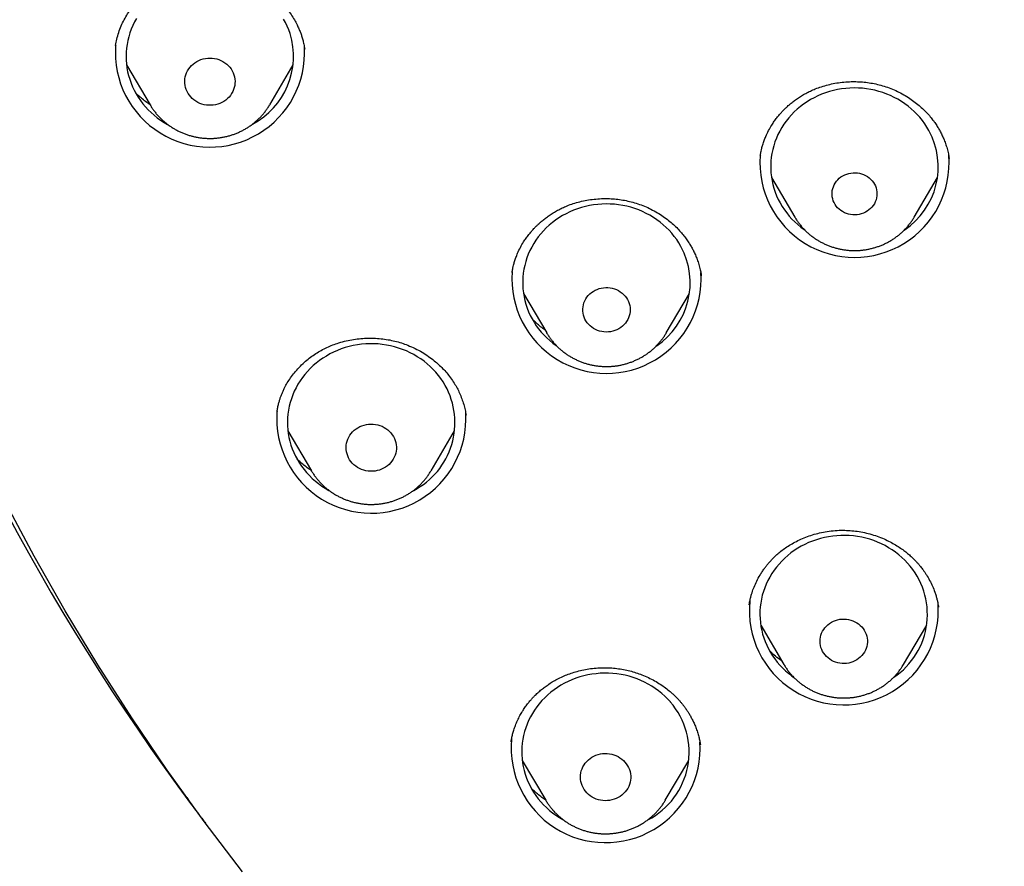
# Model space of a CAD drawing. Header units: millimetres. Extents: x 8 to 562, y 12 to 805.
# Tile 483 of 538: x 274 to 292, y 724 to 739. Entities that reach past the tile are written whole.
import ezdxf

# ---------------------------------------------------------------- set-up
doc = ezdxf.new("R2010")
doc.units = ezdxf.units.MM

msp = doc.modelspace()

# ---------------------------------------------------------------- linework, layer by layer
at = {"color": 7, "linetype": 'Continuous', "lineweight": 30}
for p, q in [((275.973, 738.988), (275.972, 738.98)), ((279.354, 738.919), (279.351, 738.934)), ((276.166, 738.638), (276.588, 737.922)), ((278.728, 737.922), (279.149, 738.638)), ((276.589, 737.921), (276.588, 737.922)), ((287.509, 737.014), (287.509, 737.019)), ((287.511, 737.019), (287.509, 737.007)), ((287.71, 736.621), (288.125, 735.915)), ((290.265, 735.915), (290.681, 736.621)), ((288.127, 735.913), (288.125, 735.915)), ((290.265, 735.915), (290.264, 735.913)), ((283.069, 734.929), (283.067, 734.916)), ((283.27, 734.544), (283.686, 733.839)), ((285.826, 733.839), (286.241, 734.544)), ((283.687, 733.837), (283.686, 733.839)), ((285.826, 733.839), (285.825, 733.837)), ((278.861, 732.432), (278.859, 732.425)), ((282.242, 732.368), (282.24, 732.379)), ((279.055, 732.085), (279.476, 731.37)), ((281.616, 731.37), (282.037, 732.085)), ((279.478, 731.367), (279.466, 731.387)), ((287.31, 728.978), (287.31, 728.973)), ((287.516, 728.61), (287.932, 727.905)), ((290.071, 727.905), (290.487, 728.61)), ((287.934, 727.902), (287.932, 727.905)), ((286.434, 726.474), (286.433, 726.48)), ((283.248, 726.188), (283.669, 725.473)), ((285.809, 725.473), (286.23, 726.188)), ((285.809, 725.473), (285.807, 725.47))]:
    msp.add_line(p, q, dxfattribs=at)
at = {"color": 7, "linetype": 'Continuous', "lineweight": 30, "flags": 128}
for points in [[(276.344, 739.469), (276.309, 739.407), (276.278, 739.343), (276.251, 739.277), (276.227, 739.211), (276.206, 739.143), (276.189, 739.075), (276.176, 739.006), (276.166, 738.936), (276.16, 738.866), (276.158, 738.796), (276.159, 738.726), (276.165, 738.655), (276.174, 738.586), (276.186, 738.516), (276.202, 738.448), (276.222, 738.38), (276.246, 738.313), (276.273, 738.248), (276.303, 738.184), (276.337, 738.121), (276.374, 738.06), (276.414, 738.001), (276.458, 737.943), (276.504, 737.888), (276.553, 737.835), (276.605, 737.785), (276.66, 737.737), (276.717, 737.691), (276.776, 737.649), (276.838, 737.609), (276.902, 737.572), (276.903, 737.571)], [(279.093, 739.198), (279.07, 739.265), (279.043, 739.331), (279.012, 739.395), (278.978, 739.458)], [(278.088, 738.461), (278.099, 738.423), (278.105, 738.385), (278.108, 738.347), (278.107, 738.308), (278.102, 738.27), (278.094, 738.232), (278.082, 738.196), (278.066, 738.16), (278.047, 738.126), (278.025, 738.093), (278, 738.063), (277.972, 738.035), (277.941, 738.009), (277.908, 737.986), (277.873, 737.967), (277.836, 737.95), (277.798, 737.936), (277.759, 737.926), (277.718, 737.919), (277.678, 737.915), (277.637, 737.915), (277.596, 737.919), (277.556, 737.926), (277.516, 737.936), (277.478, 737.95), (277.441, 737.967), (277.406, 737.987), (277.373, 738.01), (277.343, 738.036), (277.315, 738.064), (277.29, 738.094), (277.268, 738.127), (277.249, 738.161), (277.234, 738.197), (277.222, 738.234), (277.213, 738.271), (277.209, 738.309), (277.208, 738.348), (277.211, 738.386), (277.217, 738.424), (277.228, 738.462), (277.241, 738.498), (277.259, 738.533), (277.279, 738.566), (277.303, 738.598), (277.329, 738.627), (277.359, 738.654), (277.39, 738.678), (277.425, 738.699), (277.46, 738.718), (277.498, 738.733), (277.537, 738.745), (277.577, 738.754), (277.618, 738.759), (277.658, 738.761), (277.699, 738.759), (277.74, 738.754), (277.78, 738.745), (277.819, 738.733), (277.856, 738.717), (277.892, 738.699), (277.926, 738.677), (277.958, 738.653), (277.987, 738.626), (278.014, 738.597), (278.037, 738.565), (278.058, 738.532), (278.075, 738.497), (278.088, 738.461)], [(290.527, 737.465), (290.491, 737.526), (290.452, 737.586), (290.409, 737.644), (290.364, 737.7), (290.316, 737.753), (290.265, 737.805), (290.211, 737.854), (290.154, 737.9), (290.096, 737.943), (290.035, 737.984), (289.972, 738.022), (289.907, 738.057), (289.84, 738.089), (289.772, 738.117), (289.702, 738.143), (289.631, 738.165), (289.559, 738.184), (289.486, 738.199), (289.412, 738.211), (289.338, 738.219), (289.264, 738.224), (289.189, 738.226), (289.114, 738.224), (289.039, 738.218), (288.965, 738.209), (288.892, 738.197), (288.819, 738.181), (288.747, 738.161), (288.676, 738.139), (288.607, 738.113), (288.539, 738.083), (288.472, 738.051), (288.408, 738.016), (288.345, 737.977), (288.284, 737.936), (288.226, 737.892), (288.17, 737.845), (288.117, 737.796), (288.066, 737.744), (288.018, 737.69), (287.974, 737.634), (287.932, 737.576), (287.893, 737.516), (287.857, 737.454), (287.825, 737.39), (287.797, 737.325), (287.771, 737.259), (287.75, 737.192), (287.731, 737.124), (287.717, 737.055), (287.706, 736.985), (287.699, 736.915), (287.696, 736.845), (287.696, 736.775), (287.7, 736.705), (287.708, 736.635), (287.719, 736.565), (287.734, 736.497), (287.753, 736.429), (287.775, 736.361), (287.801, 736.296), (287.831, 736.231), (287.863, 736.168), (287.899, 736.106), (287.939, 736.046), (287.981, 735.988), (288.027, 735.933), (288.075, 735.879), (288.126, 735.828), (288.18, 735.779), (288.236, 735.732), (288.295, 735.689), (288.305, 735.682)], [(289.552, 736.504), (289.568, 736.471), (289.581, 736.437), (289.59, 736.401), (289.595, 736.365), (289.597, 736.329), (289.595, 736.292), (289.589, 736.256), (289.58, 736.221), (289.567, 736.186), (289.55, 736.153), (289.53, 736.122), (289.507, 736.092), (289.481, 736.065), (289.453, 736.041), (289.422, 736.019), (289.389, 735.999), (289.354, 735.983), (289.317, 735.971), (289.28, 735.961), (289.242, 735.955), (289.203, 735.953), (289.164, 735.954), (289.126, 735.959), (289.088, 735.967), (289.051, 735.978), (289.015, 735.993), (288.981, 736.011), (288.95, 736.032), (288.92, 736.055), (288.893, 736.082), (288.869, 736.11), (288.848, 736.141), (288.83, 736.173), (288.815, 736.207), (288.805, 736.242), (288.797, 736.278), (288.794, 736.314), (288.794, 736.351), (288.798, 736.387), (288.806, 736.423), (288.817, 736.458), (288.832, 736.491), (288.85, 736.524), (288.871, 736.554), (288.896, 736.582), (288.923, 736.608), (288.953, 736.632), (288.985, 736.652), (289.019, 736.67), (289.055, 736.684), (289.092, 736.695), (289.13, 736.703), (289.168, 736.707), (289.207, 736.708), (289.246, 736.705), (289.284, 736.699), (289.321, 736.689), (289.358, 736.676), (289.392, 736.66), (289.425, 736.64), (289.456, 736.618), (289.484, 736.593), (289.51, 736.565), (289.533, 736.536), (289.552, 736.504)], [(286.088, 735.389), (286.052, 735.45), (286.012, 735.51), (285.97, 735.568), (285.925, 735.624), (285.876, 735.677), (285.825, 735.729), (285.771, 735.777), (285.715, 735.824), (285.656, 735.867), (285.595, 735.908), (285.532, 735.946), (285.467, 735.981), (285.401, 736.013), (285.332, 736.041), (285.263, 736.067), (285.192, 736.089), (285.12, 736.108), (285.047, 736.123), (284.973, 736.135), (284.899, 736.143), (284.824, 736.148), (284.749, 736.15), (284.675, 736.148), (284.6, 736.142), (284.526, 736.133), (284.452, 736.12), (284.379, 736.104), (284.307, 736.085), (284.237, 736.062), (284.167, 736.037), (284.099, 736.007), (284.033, 735.975), (283.968, 735.94), (283.905, 735.901), (283.845, 735.86), (283.787, 735.816), (283.731, 735.769), (283.678, 735.72), (283.627, 735.668), (283.579, 735.614), (283.534, 735.558), (283.492, 735.5), (283.454, 735.44), (283.418, 735.378), (283.386, 735.314), (283.357, 735.249), (283.332, 735.183), (283.31, 735.116), (283.292, 735.048), (283.278, 734.979), (283.267, 734.909), (283.26, 734.839), (283.256, 734.769), (283.256, 734.699), (283.261, 734.629), (283.268, 734.559), (283.28, 734.489), (283.295, 734.42), (283.314, 734.352), (283.336, 734.285), (283.362, 734.219), (283.391, 734.155), (283.424, 734.092), (283.46, 734.03), (283.499, 733.97), (283.542, 733.912), (283.587, 733.856), (283.635, 733.803), (283.687, 733.752), (283.74, 733.703), (283.797, 733.656), (283.855, 733.613), (283.865, 733.606)], [(285.132, 734.438), (285.149, 734.404), (285.162, 734.368), (285.171, 734.332), (285.177, 734.295), (285.18, 734.258), (285.178, 734.221), (285.173, 734.184), (285.164, 734.147), (285.152, 734.112), (285.136, 734.078), (285.116, 734.045), (285.094, 734.014), (285.068, 733.986), (285.04, 733.959), (285.01, 733.936), (284.977, 733.915), (284.942, 733.897), (284.905, 733.882), (284.868, 733.87), (284.829, 733.862), (284.789, 733.857), (284.75, 733.856), (284.71, 733.859), (284.671, 733.864), (284.632, 733.873), (284.595, 733.886), (284.559, 733.902), (284.525, 733.921), (284.492, 733.942), (284.463, 733.967), (284.435, 733.994), (284.411, 734.023), (284.389, 734.055), (284.371, 734.088), (284.356, 734.123), (284.345, 734.158), (284.337, 734.195), (284.333, 734.232), (284.332, 734.269), (284.336, 734.307), (284.343, 734.343), (284.353, 734.379), (284.368, 734.414), (284.385, 734.448), (284.406, 734.479), (284.43, 734.509), (284.457, 734.537), (284.486, 734.562), (284.518, 734.584), (284.552, 734.604), (284.588, 734.62), (284.625, 734.633), (284.663, 734.643), (284.702, 734.649), (284.742, 734.652), (284.782, 734.652), (284.821, 734.648), (284.86, 734.64), (284.898, 734.629), (284.935, 734.615), (284.97, 734.598), (285.003, 734.578), (285.034, 734.554), (285.063, 734.529), (285.089, 734.5), (285.112, 734.47), (285.132, 734.438)], [(281.869, 732.901), (281.832, 732.962), (281.792, 733.022), (281.749, 733.079), (281.703, 733.135), (281.654, 733.188), (281.602, 733.238), (281.547, 733.286), (281.49, 733.332), (281.431, 733.375), (281.37, 733.415), (281.306, 733.452), (281.241, 733.486), (281.174, 733.517), (281.105, 733.545), (281.035, 733.57), (280.964, 733.591), (280.891, 733.609), (280.818, 733.623), (280.744, 733.634), (280.67, 733.642), (280.595, 733.646), (280.52, 733.646), (280.446, 733.643), (280.371, 733.637), (280.297, 733.627), (280.224, 733.614), (280.151, 733.597), (280.079, 733.577), (280.009, 733.553), (279.94, 733.526), (279.872, 733.496), (279.806, 733.463), (279.742, 733.427), (279.68, 733.388), (279.62, 733.346), (279.562, 733.301), (279.507, 733.254), (279.454, 733.204), (279.405, 733.151), (279.357, 733.097), (279.313, 733.04), (279.272, 732.981), (279.234, 732.921), (279.2, 732.858), (279.168, 732.795), (279.141, 732.729), (279.116, 732.663), (279.095, 732.595), (279.078, 732.527), (279.065, 732.458), (279.055, 732.388), (279.049, 732.318), (279.046, 732.248), (279.047, 732.178), (279.052, 732.107), (279.061, 732.038), (279.073, 731.968), (279.09, 731.9), (279.109, 731.832), (279.133, 731.765), (279.159, 731.7), (279.19, 731.635), (279.223, 731.572), (279.26, 731.511), (279.3, 731.452), (279.343, 731.395), (279.389, 731.339), (279.439, 731.286), (279.49, 731.236), (279.545, 731.187), (279.602, 731.142), (279.661, 731.099), (279.722, 731.059), (279.786, 731.022), (279.791, 731.019)], [(280.943, 731.985), (280.961, 731.95), (280.975, 731.914), (280.985, 731.877), (280.992, 731.839), (280.996, 731.8), (280.995, 731.762), (280.991, 731.724), (280.983, 731.686), (280.972, 731.649), (280.957, 731.613), (280.939, 731.579), (280.917, 731.546), (280.892, 731.515), (280.865, 731.487), (280.834, 731.461), (280.802, 731.438), (280.767, 731.417), (280.731, 731.4), (280.692, 731.386), (280.653, 731.375), (280.613, 731.367), (280.572, 731.363), (280.531, 731.363), (280.49, 731.366), (280.45, 731.372), (280.411, 731.382), (280.372, 731.395), (280.335, 731.412), (280.3, 731.432), (280.267, 731.454), (280.236, 731.479), (280.207, 731.507), (280.182, 731.537), (280.159, 731.569), (280.14, 731.603), (280.124, 731.639), (280.112, 731.675), (280.103, 731.713), (280.098, 731.751), (280.096, 731.79), (280.098, 731.828), (280.104, 731.866), (280.114, 731.904), (280.127, 731.94), (280.144, 731.975), (280.164, 732.009), (280.187, 732.04), (280.213, 732.07), (280.242, 732.097), (280.274, 732.122), (280.307, 732.144), (280.343, 732.163), (280.38, 732.179), (280.419, 732.191), (280.459, 732.2), (280.499, 732.206), (280.54, 732.208), (280.581, 732.207), (280.622, 732.202), (280.662, 732.194), (280.701, 732.182), (280.739, 732.168), (280.775, 732.15), (280.809, 732.128), (280.841, 732.105), (280.871, 732.078), (280.898, 732.049), (280.922, 732.018), (280.943, 731.985)], [(278.243, 724.193), (277.556, 725.096), (276.895, 726.015), (276.259, 726.951), (275.65, 727.901), (275.067, 728.867), (274.512, 729.846), (273.984, 730.839)], [(290.143, 729.72), (290.093, 729.772), (290.041, 729.822), (289.986, 729.869), (289.928, 729.914), (289.868, 729.956), (289.806, 729.995), (289.742, 730.032), (289.676, 730.065), (289.608, 730.095), (289.539, 730.122), (289.469, 730.145), (289.397, 730.165), (289.324, 730.182), (289.251, 730.196), (289.177, 730.205), (289.102, 730.212), (289.028, 730.215), (288.953, 730.214), (288.878, 730.21), (288.804, 730.203), (288.73, 730.192), (288.657, 730.177), (288.584, 730.16), (288.513, 730.138), (288.443, 730.114), (288.374, 730.086), (288.307, 730.055), (288.242, 730.021), (288.178, 729.984), (288.117, 729.944), (288.058, 729.901), (288.001, 729.855), (287.946, 729.807), (287.894, 729.756), (287.845, 729.703), (287.799, 729.648), (287.756, 729.591), (287.716, 729.531), (287.679, 729.47), (287.645, 729.408), (287.615, 729.343), (287.588, 729.278), (287.565, 729.211), (287.545, 729.143), (287.529, 729.074), (287.517, 729.005), (287.508, 728.935), (287.503, 728.865), (287.502, 728.795), (287.504, 728.725), (287.51, 728.655), (287.52, 728.585), (287.534, 728.516), (287.551, 728.447), (287.572, 728.38), (287.596, 728.313), (287.624, 728.248), (287.655, 728.184), (287.69, 728.122), (287.728, 728.062), (287.769, 728.003), (287.813, 727.946), (287.86, 727.891), (287.91, 727.839), (287.962, 727.789), (288.018, 727.742), (288.075, 727.697), (288.11, 727.672)], [(289.324, 728.578), (289.348, 728.549), (289.37, 728.517), (289.388, 728.484), (289.402, 728.449), (289.414, 728.413), (289.421, 728.377), (289.425, 728.34), (289.425, 728.302), (289.421, 728.265), (289.414, 728.228), (289.403, 728.192), (289.389, 728.158), (289.371, 728.124), (289.35, 728.093), (289.325, 728.063), (289.298, 728.036), (289.269, 728.011), (289.237, 727.989), (289.203, 727.969), (289.167, 727.953), (289.13, 727.94), (289.091, 727.931), (289.052, 727.925), (289.013, 727.922), (288.973, 727.923), (288.933, 727.927), (288.895, 727.935), (288.857, 727.946), (288.82, 727.96), (288.785, 727.978), (288.752, 727.998), (288.721, 728.022), (288.692, 728.048), (288.667, 728.076), (288.644, 728.107), (288.624, 728.139), (288.608, 728.173), (288.595, 728.208), (288.586, 728.245), (288.58, 728.282), (288.578, 728.319), (288.58, 728.356), (288.585, 728.393), (288.594, 728.43), (288.607, 728.465), (288.623, 728.499), (288.643, 728.532), (288.665, 728.562), (288.691, 728.591), (288.719, 728.617), (288.75, 728.64), (288.783, 728.661), (288.818, 728.679), (288.855, 728.693), (288.893, 728.705), (288.931, 728.713), (288.971, 728.717), (289.011, 728.718), (289.05, 728.716), (289.089, 728.71), (289.128, 728.7), (289.165, 728.687), (289.201, 728.671), (289.235, 728.652), (289.267, 728.63), (289.297, 728.605), (289.324, 728.578)], [(285.899, 727.234), (285.85, 727.287), (285.798, 727.338), (285.744, 727.387), (285.687, 727.432), (285.628, 727.475), (285.567, 727.516), (285.503, 727.553), (285.438, 727.587), (285.371, 727.618), (285.302, 727.646), (285.232, 727.671), (285.161, 727.693), (285.089, 727.711), (285.016, 727.725), (284.942, 727.737), (284.867, 727.744), (284.793, 727.749), (284.718, 727.749), (284.643, 727.747), (284.569, 727.74), (284.495, 727.731), (284.421, 727.718), (284.349, 727.701), (284.277, 727.681), (284.206, 727.658), (284.137, 727.631), (284.069, 727.601), (284.003, 727.568), (283.939, 727.532), (283.877, 727.493), (283.817, 727.452), (283.759, 727.407), (283.704, 727.36), (283.651, 727.31), (283.601, 727.258), (283.553, 727.203), (283.509, 727.147), (283.468, 727.088), (283.43, 727.028), (283.395, 726.965), (283.363, 726.902), (283.335, 726.837), (283.311, 726.77), (283.29, 726.703), (283.272, 726.634), (283.258, 726.565), (283.248, 726.496), (283.242, 726.426), (283.239, 726.355), (283.24, 726.285), (283.245, 726.215), (283.253, 726.145), (283.266, 726.076), (283.282, 726.007), (283.301, 725.939), (283.324, 725.872), (283.351, 725.807), (283.381, 725.742), (283.414, 725.679), (283.451, 725.618), (283.491, 725.559), (283.534, 725.501), (283.58, 725.446), (283.628, 725.393), (283.68, 725.342), (283.734, 725.293), (283.791, 725.248), (283.85, 725.205), (283.912, 725.164), (283.975, 725.127), (283.984, 725.122)], [(285.087, 726.157), (285.111, 726.126), (285.133, 726.093), (285.151, 726.059), (285.166, 726.023), (285.177, 725.986), (285.185, 725.948), (285.189, 725.91), (285.189, 725.871), (285.185, 725.833), (285.178, 725.795), (285.167, 725.758), (285.153, 725.722), (285.135, 725.687), (285.114, 725.654), (285.089, 725.623), (285.062, 725.594), (285.032, 725.568), (285, 725.544), (284.966, 725.523), (284.929, 725.505), (284.892, 725.491), (284.852, 725.479), (284.812, 725.471), (284.772, 725.467), (284.731, 725.466), (284.69, 725.468), (284.649, 725.474), (284.61, 725.484), (284.571, 725.496), (284.534, 725.512), (284.498, 725.531), (284.465, 725.553), (284.433, 725.578), (284.405, 725.606), (284.379, 725.635), (284.356, 725.667), (284.336, 725.701), (284.319, 725.736), (284.306, 725.773), (284.297, 725.81), (284.291, 725.848), (284.289, 725.887), (284.291, 725.925), (284.296, 725.963), (284.305, 726.001), (284.318, 726.037), (284.334, 726.073), (284.354, 726.107), (284.376, 726.139), (284.402, 726.169), (284.431, 726.196), (284.462, 726.221), (284.495, 726.244), (284.53, 726.263), (284.567, 726.279), (284.606, 726.292), (284.646, 726.302), (284.686, 726.308), (284.727, 726.311), (284.768, 726.311), (284.809, 726.306), (284.849, 726.299), (284.888, 726.288), (284.926, 726.273), (284.962, 726.256), (284.997, 726.235), (285.029, 726.212), (285.06, 726.185), (285.087, 726.157)], [(277.537, 725.116), (277.537, 725.116), (277.537, 725.116), (277.537, 725.116), (277.537, 725.116), (277.537, 725.116), (277.537, 725.117), (277.536, 725.117), (277.536, 725.117)]]:
    msp.add_lwpolyline(points, dxfattribs=at)
at = {"color": 7, "linetype": 'Continuous', "lineweight": 30}
for centre, radius, start, end in [((310.01, 749.752), 40.759, 179.6329, 216.6998), ((277.781, 738.792), 1.374, 297.6147, 17.2217), ((277.659, 738.859), 1.693, 175.6988, 3.3264), ((289.333, 736.814), 1.36, 303.5623, 28.5788), ((289.195, 736.884), 1.692, 175.4513, 4.586), ((284.894, 734.738), 1.36, 303.5623, 28.5788), ((284.756, 734.809), 1.693, 175.8304, 3.7875), ((280.676, 732.234), 1.367, 297.3931, 29.204), ((280.547, 732.306), 1.693, 175.8437, 3.2567), ((289.141, 728.803), 1.358, 303.7989, 42.4501), ((289.003, 728.871), 1.691, 174.423, 4.233), ((284.871, 726.336), 1.364, 297.2982, 41.1576), ((284.741, 726.407), 1.692, 174.4816, 3.6956), ((277.814, 725.75), 0.601, 216.3768, 216.4876), ((311.625, 750.732), 42.64, 216.4607, 216.9225)]:
    msp.add_arc(centre, radius, start, end, dxfattribs=at)
for points, knots in [([(314.5, 795.533), (314.383, 795.533), (314.153, 795.533), (313.814, 795.531), (313.487, 795.529), (313.172, 795.526), (312.87, 795.522), (312.581, 795.518), (312.305, 795.513), (312.041, 795.508), (311.787, 795.503), (311.542, 795.497), (311.308, 795.491), (311.085, 795.485), (310.874, 795.479), (310.675, 795.473), (310.488, 795.467), (310.312, 795.461), (310.148, 795.455), (309.992, 795.45), (309.84, 795.444), (309.687, 795.438), (309.535, 795.432), (309.381, 795.426), (309.137, 795.415), (308.8, 795.4), (308.277, 795.374), (307.659, 795.341), (306.946, 795.298), (306.23, 795.251), (305.516, 795.2), (304.685, 795.135), (303.739, 795.053), (302.678, 794.952), (301.617, 794.841), (300.558, 794.72), (299.501, 794.589), (298.402, 794.443), (297.263, 794.279), (296.083, 794.097), (295.067, 793.929), (294.213, 793.781), (293.522, 793.651), (292.832, 793.514), (292.141, 793.366), (291.447, 793.208), (290.752, 793.039), (290.059, 792.858), (289.37, 792.667), (288.686, 792.464), (288.005, 792.25), (287.394, 792.045), (286.853, 791.853), (286.38, 791.678), (285.909, 791.496), (285.472, 791.32), (285.065, 791.15), (284.687, 790.986), (284.304, 790.813), (283.942, 790.644), (283.603, 790.481), (283.288, 790.325), (282.976, 790.165), (282.669, 790.004), (282.419, 789.869), (282.224, 789.761), (282.082, 789.682), (281.942, 789.603), (281.804, 789.524), (281.668, 789.444), (281.533, 789.366), (281.403, 789.288), (281.279, 789.213), (281.163, 789.143), (281.056, 789.077), (280.959, 789.017), (280.886, 788.971), (280.837, 788.94), (280.81, 788.923), (280.792, 788.912), (280.778, 788.903), (280.763, 788.893), (280.744, 788.882), (280.717, 788.864), (280.68, 788.841), (280.632, 788.81), (280.576, 788.774), (280.511, 788.732), (280.438, 788.684), (280.358, 788.631), (280.27, 788.573), (280.178, 788.512), (279.988, 788.383), (279.707, 788.19), (279.341, 787.929), (278.988, 787.668), (278.645, 787.406), (278.31, 787.141), (277.984, 786.874), (277.666, 786.605), (277.356, 786.334), (277.053, 786.06), (276.758, 785.784), (276.423, 785.461), (276.052, 785.088), (275.647, 784.661), (275.252, 784.225), (274.868, 783.78), (274.495, 783.328), (274.14, 782.878), (273.802, 782.43), (273.482, 781.985), (273.172, 781.535), (272.871, 781.079), (272.574, 780.609), (272.282, 780.123), (271.995, 779.621), (271.718, 779.114), (271.452, 778.6), (271.197, 778.082), (270.957, 777.568), (270.731, 777.061), (270.519, 776.561), (270.317, 776.058), (270.122, 775.552), (269.928, 775.02), (269.735, 774.461), (269.543, 773.875), (269.362, 773.286), (269.19, 772.694), (269.027, 772.1), (268.873, 771.504), (268.723, 770.887), (268.577, 770.248), (268.436, 769.587), (268.304, 768.925), (268.179, 768.262), (268.038, 767.49), (267.885, 766.608), (267.724, 765.616), (267.574, 764.623), (267.434, 763.628), (267.305, 762.632), (267.186, 761.635), (267.078, 760.637), (266.98, 759.638), (266.893, 758.639), (266.815, 757.639), (266.748, 756.639), (266.702, 755.824), (266.671, 755.197), (266.652, 754.755), (266.634, 754.31), (266.617, 753.858), (266.603, 753.394), (266.593, 753.02), (266.586, 752.739), (266.582, 752.555), (266.579, 752.369), (266.575, 752.181), (266.572, 751.993), (266.57, 751.809), (266.567, 751.625), (266.565, 751.444), (266.564, 751.265), (266.562, 751.096), (266.561, 750.935), (266.56, 750.787), (266.56, 750.65), (266.56, 750.524), (266.559, 750.403), (266.559, 750.28), (266.559, 750.152), (266.56, 750.015), (266.56, 749.865), (266.561, 749.702), (266.563, 749.524), (266.565, 749.337), (266.567, 749.14), (266.571, 748.878), (266.576, 748.557), (266.584, 748.181), (266.593, 747.812), (266.603, 747.45), (266.615, 747.063), (266.63, 746.653), (266.648, 746.218), (266.667, 745.788), (266.688, 745.358), (266.711, 744.929), (266.735, 744.5), (266.775, 743.857), (266.835, 742.999), (266.921, 741.928), (267.019, 740.858), (267.129, 739.789), (267.243, 738.793), (267.358, 737.871), (267.471, 737.022), (267.592, 736.175), (267.721, 735.328), (267.857, 734.482), (268.002, 733.638), (268.153, 732.794), (268.287, 732.09), (268.399, 731.522), (268.488, 731.091), (268.582, 730.656), (268.681, 730.218), (268.785, 729.775), (268.897, 729.324), (269.01, 728.885), (269.125, 728.46), (269.217, 728.134), (269.288, 727.887), (269.336, 727.726), (269.383, 727.57), (269.427, 727.425), (269.468, 727.293), (269.505, 727.174), (269.539, 727.067), (269.565, 726.985), (269.584, 726.925), (269.597, 726.884), (269.61, 726.844), (269.624, 726.801), (269.64, 726.749), (269.652, 726.711), (269.659, 726.69)], [0, 0, 0, 0, 0.003324, 0.006537, 0.009637, 0.012626, 0.015504, 0.018222, 0.020832, 0.023334, 0.02573, 0.028064, 0.030286, 0.032396, 0.034395, 0.036283, 0.038059, 0.039724, 0.041277, 0.042729, 0.044166, 0.045609, 0.047057, 0.048511, 0.049971, 0.054016, 0.058104, 0.064834, 0.071626, 0.078418, 0.085209, 0.092001, 0.102108, 0.112214, 0.122321, 0.132428, 0.142534, 0.152641, 0.163962, 0.175285, 0.186615, 0.193294, 0.199972, 0.206648, 0.213321, 0.220129, 0.226935, 0.233741, 0.240545, 0.247347, 0.254149, 0.26095, 0.265768, 0.270585, 0.275403, 0.280234, 0.284102, 0.288048, 0.292074, 0.296179, 0.299519, 0.302907, 0.306301, 0.309632, 0.3129, 0.314481, 0.316046, 0.317596, 0.319129, 0.320647, 0.322149, 0.32363, 0.325027, 0.326341, 0.327549, 0.328651, 0.329646, 0.330044, 0.330346, 0.330546, 0.330673, 0.330836, 0.33105, 0.331314, 0.331767, 0.332318, 0.332966, 0.333713, 0.334557, 0.335481, 0.336499, 0.3376, 0.338708, 0.343146, 0.347492, 0.351747, 0.355913, 0.360072, 0.36416, 0.36821, 0.372223, 0.376201, 0.380144, 0.384053, 0.389817, 0.395587, 0.40136, 0.40713, 0.412895, 0.418653, 0.424072, 0.429478, 0.434882, 0.440284, 0.445688, 0.451421, 0.45716, 0.462905, 0.468656, 0.474417, 0.480179, 0.485607, 0.491031, 0.496452, 0.501871, 0.507288, 0.513466, 0.519644, 0.525823, 0.532002, 0.538182, 0.544361, 0.55054, 0.557335, 0.564126, 0.570912, 0.577699, 0.58449, 0.594601, 0.604715, 0.61483, 0.624946, 0.635061, 0.645176, 0.655287, 0.665395, 0.6755, 0.685606, 0.695714, 0.705821, 0.710269, 0.714716, 0.719175, 0.723733, 0.728412, 0.73321, 0.735052, 0.73691, 0.738785, 0.740677, 0.742586, 0.744458, 0.746254, 0.748142, 0.749937, 0.75164, 0.753251, 0.75477, 0.75611, 0.757369, 0.75855, 0.759758, 0.761046, 0.762415, 0.763865, 0.765554, 0.76734, 0.769224, 0.771206, 0.773286, 0.777137, 0.78093, 0.784653, 0.788305, 0.791888, 0.796356, 0.800715, 0.805047, 0.809378, 0.81371, 0.818041, 0.822373, 0.833201, 0.844028, 0.854854, 0.865685, 0.87652, 0.885141, 0.893761, 0.902382, 0.911004, 0.919624, 0.928244, 0.936862, 0.945497, 0.949888, 0.954317, 0.958786, 0.963294, 0.967854, 0.972518, 0.977293, 0.9815, 0.98579, 0.987498, 0.989219, 0.990866, 0.992383, 0.993769, 0.995024, 0.996149, 0.997143, 0.997612, 0.998044, 0.998441, 0.998863, 0.999381, 1, 1, 1, 1]), ([(275.971, 738.986), (275.978, 739.024), (275.992, 739.101), (276.025, 739.218), (276.069, 739.336), (276.122, 739.447), (276.182, 739.55), (276.248, 739.644), (276.317, 739.729), (276.388, 739.805), (276.462, 739.874), (276.546, 739.944), (276.644, 740.015), (276.758, 740.085), (276.881, 740.147), (277.004, 740.198), (277.125, 740.237), (277.242, 740.267), (277.364, 740.288), (277.49, 740.301), (277.619, 740.306), (277.75, 740.302), (277.882, 740.288), (278.014, 740.266), (278.146, 740.233), (278.268, 740.193), (278.382, 740.148), (278.485, 740.097), (278.586, 740.04), (278.683, 739.976), (278.776, 739.906), (278.869, 739.825), (278.958, 739.735), (279.041, 739.638), (279.11, 739.542), (279.169, 739.449), (279.215, 739.364), (279.25, 739.288), (279.277, 739.221), (279.301, 739.155), (279.321, 739.085), (279.34, 739.007), (279.35, 738.952), (279.355, 738.922)], [0, 0, 0, 0, 0.0273584, 0.0553869, 0.0839829, 0.1117095, 0.1381904, 0.1632984, 0.187045, 0.2094429, 0.2305654, 0.2517068, 0.278855, 0.3068072, 0.3355651, 0.3651364, 0.3893942, 0.4141988, 0.4395576, 0.4654652, 0.4917588, 0.518379, 0.5453124, 0.5725432, 0.6000574, 0.6278451, 0.6512116, 0.6747737, 0.6985313, 0.7224889, 0.7466567, 0.7710366, 0.799484, 0.8263001, 0.8514841, 0.8750376, 0.8969645, 0.9139991, 0.9299112, 0.9447289, 0.9606545, 0.9790806, 1, 1, 1, 1]), ([(287.509, 737.019), (287.51, 737.024), (287.512, 737.036), (287.516, 737.062), (287.524, 737.099), (287.535, 737.15), (287.553, 737.213), (287.577, 737.284), (287.611, 737.369), (287.655, 737.462), (287.708, 737.553), (287.758, 737.628), (287.804, 737.691), (287.85, 737.747), (287.895, 737.797), (287.936, 737.84), (287.974, 737.877), (288.011, 737.91), (288.054, 737.947), (288.108, 737.99), (288.173, 738.038), (288.245, 738.085), (288.323, 738.129), (288.405, 738.171), (288.499, 738.212), (288.604, 738.25), (288.722, 738.284), (288.845, 738.311), (288.974, 738.33), (289.1, 738.339), (289.222, 738.34), (289.338, 738.334), (289.457, 738.32), (289.576, 738.298), (289.696, 738.267), (289.816, 738.228), (289.934, 738.179), (290.049, 738.122), (290.158, 738.057), (290.259, 737.988), (290.349, 737.915), (290.43, 737.842), (290.502, 737.768), (290.565, 737.695), (290.619, 737.624), (290.666, 737.555), (290.706, 737.489), (290.742, 737.422), (290.776, 737.351), (290.809, 737.272), (290.834, 737.201), (290.853, 737.139), (290.865, 737.093), (290.874, 737.05), (290.881, 737.014), (290.886, 736.985), (290.888, 736.971), (290.889, 736.964)], [0, 0, 0, 0, 0.003939, 0.010519, 0.018592, 0.030931, 0.045718, 0.062834, 0.080116, 0.106122, 0.130727, 0.148431, 0.165322, 0.181297, 0.195744, 0.208557, 0.219734, 0.229727, 0.240455, 0.256239, 0.2737, 0.292094, 0.310973, 0.330343, 0.350206, 0.374695, 0.399911, 0.425854, 0.452483, 0.479796, 0.503082, 0.526848, 0.5511, 0.575851, 0.601119, 0.626863, 0.652976, 0.679473, 0.706118, 0.731649, 0.755903, 0.778891, 0.80062, 0.821099, 0.840334, 0.858333, 0.875101, 0.89099, 0.908106, 0.926807, 0.947097, 0.957842, 0.968842, 0.978716, 0.987152, 0.994213, 1, 1, 1, 1]), ([(276.587, 737.925), (276.56, 737.944), (276.505, 737.982), (276.429, 738.044), (276.37, 738.096), (276.34, 738.127), (276.331, 738.136)], [0, 0, 0, 0, 0.293413, 0.600999, 0.881994, 1, 1, 1, 1]), ([(276.589, 737.921), (276.595, 737.911), (276.611, 737.883), (276.641, 737.839), (276.679, 737.789), (276.719, 737.741), (276.762, 737.694), (276.807, 737.65), (276.855, 737.609), (276.905, 737.57), (276.957, 737.533), (277.011, 737.499), (277.067, 737.468), (277.124, 737.439), (277.183, 737.414), (277.243, 737.391), (277.304, 737.372), (277.367, 737.355), (277.43, 737.342), (277.494, 737.332), (277.558, 737.326), (277.622, 737.322), (277.687, 737.322), (277.752, 737.325), (277.816, 737.332), (277.88, 737.341), (277.943, 737.354), (278.006, 737.37), (278.068, 737.389), (278.128, 737.412), (278.187, 737.437), (278.245, 737.465), (278.301, 737.497), (278.355, 737.531), (278.408, 737.567), (278.458, 737.607), (278.506, 737.649), (278.552, 737.693), (278.595, 737.739), (278.636, 737.788), (278.674, 737.838), (278.704, 737.883), (278.721, 737.912), (278.727, 737.922)], [0, 0, 0, 0, 0.01349, 0.038119, 0.062774, 0.087457, 0.112168, 0.136909, 0.161678, 0.186477, 0.211305, 0.236161, 0.261044, 0.285953, 0.310887, 0.335844, 0.360822, 0.385819, 0.410833, 0.435863, 0.460906, 0.485959, 0.511021, 0.53609, 0.561162, 0.586234, 0.611305, 0.636372, 0.661432, 0.686483, 0.711522, 0.736547, 0.761555, 0.786544, 0.811512, 0.836456, 0.861375, 0.886267, 0.91113, 0.935963, 0.960767, 0.985539, 1, 1, 1, 1]), ([(283.067, 734.923), (283.068, 734.93), (283.07, 734.944), (283.075, 734.971), (283.082, 735.008), (283.094, 735.058), (283.111, 735.122), (283.135, 735.193), (283.169, 735.278), (283.214, 735.371), (283.266, 735.461), (283.317, 735.537), (283.363, 735.599), (283.409, 735.655), (283.454, 735.705), (283.495, 735.748), (283.533, 735.785), (283.57, 735.818), (283.613, 735.855), (283.666, 735.898), (283.732, 735.945), (283.804, 735.992), (283.882, 736.037), (283.964, 736.078), (284.058, 736.119), (284.163, 736.157), (284.281, 736.191), (284.405, 736.218), (284.534, 736.236), (284.66, 736.245), (284.782, 736.246), (284.899, 736.239), (285.017, 736.225), (285.137, 736.203), (285.258, 736.172), (285.377, 736.132), (285.495, 736.084), (285.611, 736.026), (285.72, 735.961), (285.821, 735.891), (285.912, 735.818), (285.993, 735.745), (286.065, 735.671), (286.128, 735.598), (286.182, 735.526), (286.229, 735.457), (286.27, 735.391), (286.306, 735.324), (286.34, 735.253), (286.373, 735.174), (286.398, 735.102), (286.417, 735.041), (286.429, 734.994), (286.439, 734.951), (286.445, 734.915), (286.45, 734.886), (286.452, 734.871), (286.453, 734.865)], [0, 0, 0, 0, 0.005128, 0.011699, 0.019762, 0.032084, 0.046851, 0.063944, 0.081202, 0.107172, 0.131742, 0.149422, 0.16629, 0.182242, 0.196667, 0.20946, 0.22062, 0.230598, 0.241306, 0.257051, 0.274461, 0.2928, 0.311632, 0.330961, 0.350789, 0.375247, 0.400441, 0.426368, 0.45298, 0.480273, 0.50354, 0.527285, 0.551513, 0.576238, 0.601479, 0.627194, 0.653275, 0.67974, 0.70635, 0.731848, 0.75607, 0.779026, 0.800727, 0.821178, 0.840387, 0.858362, 0.875108, 0.890975, 0.908067, 0.926743, 0.947007, 0.957738, 0.968726, 0.978604, 0.987062, 0.994161, 1, 1, 1, 1]), ([(288.127, 735.913), (288.128, 735.911), (288.14, 735.891), (288.164, 735.854), (288.2, 735.803), (288.239, 735.754), (288.281, 735.706), (288.325, 735.662), (288.372, 735.619), (288.421, 735.579), (288.472, 735.541), (288.525, 735.506), (288.58, 735.473), (288.637, 735.444), (288.695, 735.417), (288.755, 735.393), (288.816, 735.372), (288.878, 735.355), (288.94, 735.34), (289.004, 735.329), (289.068, 735.321), (289.132, 735.316), (289.197, 735.315), (289.262, 735.316), (289.326, 735.321), (289.391, 735.33), (289.454, 735.341), (289.517, 735.356), (289.579, 735.374), (289.64, 735.395), (289.7, 735.419), (289.758, 735.446), (289.815, 735.476), (289.87, 735.509), (289.923, 735.544), (289.975, 735.583), (290.024, 735.623), (290.07, 735.666), (290.115, 735.712), (290.156, 735.76), (290.195, 735.809), (290.232, 735.86), (290.253, 735.896), (290.264, 735.913)], [0, 0, 0, 0, 0.002672, 0.027329, 0.052002, 0.076702, 0.10143, 0.126186, 0.150972, 0.175788, 0.200632, 0.225506, 0.250406, 0.275334, 0.300286, 0.325263, 0.350261, 0.375279, 0.400316, 0.425368, 0.450435, 0.475514, 0.500602, 0.525697, 0.550797, 0.575899, 0.601, 0.626098, 0.65119, 0.676274, 0.701348, 0.726408, 0.751453, 0.776479, 0.801485, 0.826469, 0.851428, 0.87636, 0.901265, 0.92614, 0.950985, 0.975799, 1, 1, 1, 1]), ([(283.652, 733.896), (283.641, 733.904), (283.601, 733.932), (283.539, 733.982), (283.477, 734.037), (283.443, 734.071), (283.431, 734.083)], [0, 0, 0, 0, 0.146065, 0.495714, 0.817345, 1, 1, 1, 1]), ([(283.688, 733.837), (283.689, 733.835), (283.7, 733.815), (283.724, 733.778), (283.761, 733.727), (283.8, 733.677), (283.842, 733.63), (283.886, 733.585), (283.933, 733.543), (283.982, 733.502), (284.033, 733.465), (284.086, 733.43), (284.141, 733.397), (284.197, 733.368), (284.256, 733.341), (284.315, 733.317), (284.376, 733.296), (284.438, 733.279), (284.501, 733.264), (284.564, 733.253), (284.629, 733.245), (284.693, 733.24), (284.758, 733.238), (284.822, 733.24), (284.887, 733.245), (284.951, 733.253), (285.015, 733.265), (285.078, 733.28), (285.14, 733.298), (285.201, 733.319), (285.26, 733.343), (285.319, 733.37), (285.376, 733.4), (285.431, 733.433), (285.484, 733.468), (285.535, 733.506), (285.584, 733.547), (285.631, 733.59), (285.675, 733.636), (285.717, 733.684), (285.756, 733.733), (285.792, 733.784), (285.814, 733.82), (285.824, 733.837)], [0, 0, 0, 0, 0.002672, 0.027329, 0.052002, 0.076702, 0.10143, 0.126186, 0.150972, 0.175788, 0.200632, 0.225506, 0.250406, 0.275334, 0.300286, 0.325263, 0.350261, 0.375279, 0.400316, 0.425368, 0.450435, 0.475514, 0.500602, 0.525697, 0.550797, 0.575899, 0.601, 0.626098, 0.65119, 0.676274, 0.701348, 0.726408, 0.751453, 0.776479, 0.801485, 0.826469, 0.851428, 0.87636, 0.901265, 0.92614, 0.950985, 0.975799, 1, 1, 1, 1]), ([(278.859, 732.431), (278.863, 732.456), (278.871, 732.504), (278.887, 732.573), (278.904, 732.633), (278.923, 732.689), (278.943, 732.744), (278.968, 732.801), (279, 732.869), (279.044, 732.948), (279.102, 733.039), (279.172, 733.131), (279.254, 733.225), (279.343, 733.311), (279.436, 733.388), (279.529, 733.455), (279.625, 733.515), (279.726, 733.569), (279.829, 733.615), (279.942, 733.657), (280.064, 733.692), (280.196, 733.72), (280.328, 733.739), (280.46, 733.747), (280.591, 733.747), (280.72, 733.738), (280.846, 733.721), (280.969, 733.695), (281.086, 733.662), (281.208, 733.618), (281.331, 733.563), (281.455, 733.496), (281.569, 733.422), (281.668, 733.348), (281.752, 733.275), (281.826, 733.203), (281.898, 733.124), (281.967, 733.036), (282.029, 732.946), (282.083, 732.853), (282.128, 732.76), (282.168, 732.662), (282.201, 732.562), (282.226, 732.463), (282.237, 732.398), (282.243, 732.366)], [0, 0, 0, 0, 0.018449, 0.034937, 0.049463, 0.062199, 0.075188, 0.089, 0.103637, 0.125521, 0.149032, 0.174175, 0.20095, 0.229354, 0.253674, 0.277778, 0.301672, 0.325367, 0.348873, 0.372194, 0.399935, 0.427406, 0.454595, 0.481485, 0.50806, 0.53431, 0.560175, 0.585509, 0.610312, 0.634584, 0.664189, 0.692996, 0.721011, 0.748236, 0.769449, 0.790662, 0.813106, 0.836846, 0.861899, 0.883796, 0.906529, 0.930058, 0.95369, 0.976995, 1, 1, 1, 1]), ([(279.474, 731.375), (279.449, 731.392), (279.397, 731.428), (279.323, 731.488), (279.262, 731.541), (279.229, 731.573), (279.219, 731.584)], [0, 0, 0, 0, 0.265212, 0.574142, 0.858186, 1, 1, 1, 1]), ([(279.478, 731.367), (279.482, 731.361), (279.496, 731.337), (279.523, 731.296), (279.56, 731.245), (279.6, 731.197), (279.643, 731.15), (279.687, 731.106), (279.735, 731.064), (279.784, 731.024), (279.836, 730.987), (279.889, 730.952), (279.945, 730.921), (280.002, 730.892), (280.061, 730.866), (280.121, 730.843), (280.182, 730.823), (280.244, 730.806), (280.307, 730.792), (280.371, 730.782), (280.435, 730.774), (280.499, 730.77), (280.564, 730.77), (280.629, 730.772), (280.693, 730.778), (280.757, 730.787), (280.821, 730.799), (280.883, 730.815), (280.945, 730.834), (281.006, 730.855), (281.065, 730.88), (281.123, 730.908), (281.18, 730.939), (281.234, 730.972), (281.287, 731.009), (281.338, 731.047), (281.386, 731.089), (281.432, 731.133), (281.476, 731.179), (281.517, 731.227), (281.555, 731.277), (281.588, 731.325), (281.607, 731.356), (281.615, 731.37)], [0, 0, 0, 0, 0.008466, 0.033119, 0.057787, 0.082483, 0.107207, 0.131959, 0.156741, 0.181553, 0.206393, 0.231262, 0.256159, 0.281081, 0.306028, 0.330999, 0.355991, 0.381003, 0.406032, 0.431077, 0.456136, 0.481205, 0.506284, 0.531369, 0.556459, 0.581549, 0.606638, 0.631724, 0.656803, 0.681873, 0.706932, 0.731978, 0.757007, 0.782017, 0.807007, 0.831973, 0.856914, 0.881828, 0.906715, 0.931571, 0.956397, 0.981193, 1, 1, 1, 1]), ([(287.31, 728.973), (287.31, 728.977), (287.312, 728.986), (287.315, 729.007), (287.321, 729.039), (287.33, 729.083), (287.344, 729.135), (287.365, 729.205), (287.397, 729.294), (287.444, 729.4), (287.494, 729.491), (287.541, 729.565), (287.579, 729.621), (287.615, 729.669), (287.648, 729.709), (287.676, 729.741), (287.698, 729.766), (287.718, 729.787), (287.738, 729.807), (287.762, 729.831), (287.79, 729.857), (287.835, 729.898), (287.898, 729.95), (287.984, 730.011), (288.078, 730.069), (288.181, 730.124), (288.292, 730.174), (288.412, 730.217), (288.539, 730.254), (288.673, 730.282), (288.813, 730.301), (288.951, 730.309), (289.085, 730.306), (289.213, 730.294), (289.343, 730.273), (289.473, 730.242), (289.601, 730.202), (289.721, 730.154), (289.831, 730.102), (289.929, 730.047), (290.017, 729.99), (290.094, 729.934), (290.161, 729.88), (290.22, 729.828), (290.269, 729.779), (290.31, 729.735), (290.34, 729.702), (290.362, 729.676), (290.379, 729.655), (290.4, 729.628), (290.424, 729.595), (290.453, 729.555), (290.493, 729.494), (290.541, 729.411), (290.591, 729.307), (290.628, 729.214), (290.654, 729.135), (290.671, 729.074), (290.684, 729.018), (290.693, 728.97), (290.698, 728.942), (290.7, 728.929)], [0, 0, 0, 0, 0.003872, 0.008462, 0.016825, 0.02708, 0.039158, 0.051942, 0.075808, 0.101136, 0.127919, 0.143551, 0.158526, 0.171568, 0.182678, 0.191855, 0.1991, 0.20433, 0.210249, 0.217559, 0.226197, 0.235292, 0.256647, 0.27896, 0.302242, 0.326503, 0.351731, 0.377842, 0.404826, 0.432688, 0.461436, 0.491086, 0.516508, 0.542573, 0.569148, 0.596237, 0.623817, 0.650412, 0.675296, 0.698479, 0.71997, 0.739776, 0.757903, 0.774357, 0.789143, 0.802128, 0.813088, 0.81782, 0.823353, 0.83053, 0.839347, 0.8498, 0.861819, 0.886673, 0.911537, 0.936425, 0.951374, 0.965649, 0.97848, 0.98991, 1, 1, 1, 1]), ([(287.898, 727.962), (287.893, 727.966), (287.852, 727.993), (287.783, 728.051), (287.714, 728.11), (287.68, 728.145), (287.675, 728.151)], [0, 0, 0, 0, 0.062307, 0.492579, 0.923149, 1, 1, 1, 1]), ([(283.049, 726.522), (283.053, 726.543), (283.06, 726.587), (283.076, 726.657), (283.098, 726.733), (283.127, 726.816), (283.163, 726.902), (283.205, 726.986), (283.249, 727.064), (283.295, 727.134), (283.34, 727.195), (283.383, 727.249), (283.424, 727.296), (283.471, 727.346), (283.527, 727.4), (283.592, 727.457), (283.659, 727.508), (283.729, 727.557), (283.808, 727.606), (283.9, 727.656), (283.997, 727.701), (284.099, 727.74), (284.204, 727.774), (284.319, 727.804), (284.441, 727.827), (284.568, 727.842), (284.695, 727.848), (284.82, 727.846), (284.942, 727.835), (285.06, 727.816), (285.174, 727.791), (285.283, 727.759), (285.394, 727.719), (285.506, 727.671), (285.616, 727.614), (285.719, 727.552), (285.813, 727.487), (285.887, 727.428), (285.943, 727.378), (285.986, 727.338), (286.024, 727.299), (286.059, 727.261), (286.091, 727.223), (286.124, 727.184), (286.158, 727.138), (286.193, 727.089), (286.226, 727.037), (286.259, 726.981), (286.292, 726.919), (286.324, 726.851), (286.356, 726.775), (286.384, 726.695), (286.407, 726.613), (286.425, 726.537), (286.433, 726.489), (286.436, 726.466)], [0, 0, 0, 0, 0.0151039, 0.0316557, 0.0496709, 0.0691621, 0.0901387, 0.111573, 0.1311255, 0.1487095, 0.1660691, 0.180965, 0.1936755, 0.2059791, 0.2251365, 0.2441392, 0.2613079, 0.2790937, 0.2988454, 0.3206069, 0.3443872, 0.3657494, 0.3885122, 0.412668, 0.4382051, 0.464595, 0.4904754, 0.515777, 0.5405094, 0.5646723, 0.5882742, 0.6113239, 0.6338254, 0.6601035, 0.6855943, 0.710298, 0.7340686, 0.7562647, 0.7693034, 0.7817016, 0.793462, 0.8045878, 0.8151097, 0.8260044, 0.8378749, 0.8516372, 0.8641496, 0.8779941, 0.893168, 0.9096688, 0.9267541, 0.9469773, 0.9659129, 0.9835797, 1, 1, 1, 1]), ([(287.934, 727.902), (287.94, 727.891), (287.957, 727.862), (287.988, 727.817), (288.025, 727.768), (288.055, 727.733), (288.072, 727.714), (288.075, 727.71)], [0, 0, 0, 0, 0.158044, 0.420756, 0.683748, 0.934019, 1, 1, 1, 1]), ([(288.075, 727.71), (288.085, 727.699), (288.109, 727.673), (288.15, 727.634), (288.197, 727.592), (288.247, 727.553), (288.299, 727.516), (288.353, 727.482), (288.409, 727.451), (288.466, 727.422), (288.525, 727.397), (288.585, 727.374), (288.646, 727.355), (288.708, 727.338), (288.771, 727.325), (288.835, 727.315), (288.9, 727.308), (288.964, 727.305), (289.029, 727.304), (289.093, 727.307), (289.158, 727.314), (289.222, 727.323), (289.285, 727.336), (289.348, 727.352), (289.409, 727.371), (289.47, 727.393), (289.529, 727.418), (289.587, 727.447), (289.643, 727.478), (289.698, 727.512), (289.75, 727.548), (289.8, 727.588), (289.849, 727.629), (289.894, 727.673), (289.938, 727.72), (289.978, 727.768), (290.016, 727.819), (290.047, 727.864), (290.065, 727.894), (290.072, 727.906)], [0, 0, 0, 0, 0.018652, 0.045971, 0.07331, 0.100681, 0.128083, 0.155517, 0.182981, 0.210474, 0.237994, 0.26554, 0.293108, 0.320698, 0.348308, 0.375934, 0.403575, 0.431227, 0.45889, 0.486559, 0.514232, 0.541906, 0.569578, 0.597246, 0.624907, 0.652557, 0.680195, 0.707817, 0.73542, 0.763003, 0.790562, 0.818095, 0.845601, 0.873076, 0.90052, 0.927932, 0.955309, 0.982653, 1, 1, 1, 1]), ([(269.998, 725.697), (270.001, 725.687), (270.009, 725.666), (270.022, 725.628), (270.038, 725.582), (270.058, 725.526), (270.081, 725.461), (270.107, 725.387), (270.137, 725.304), (270.172, 725.208), (270.21, 725.105), (270.248, 725.003), (270.281, 724.916), (270.308, 724.843), (270.331, 724.783), (270.351, 724.732), (270.368, 724.687), (270.385, 724.644), (270.405, 724.591), (270.43, 724.527), (270.461, 724.448), (270.496, 724.36), (270.534, 724.263), (270.575, 724.161), (270.619, 724.054), (270.665, 723.943), (270.705, 723.845), (270.738, 723.768), (270.76, 723.714), (270.778, 723.672), (270.791, 723.641), (270.801, 723.617), (270.812, 723.592), (270.825, 723.561), (270.843, 723.519), (270.866, 723.466), (270.893, 723.405), (270.921, 723.341), (270.949, 723.277), (270.977, 723.213), (271.005, 723.148), (271.034, 723.084), (271.063, 723.019), (271.093, 722.955), (271.122, 722.891), (271.149, 722.831), (271.175, 722.774), (271.199, 722.723), (271.22, 722.678), (271.236, 722.644), (271.248, 722.618), (271.259, 722.594), (271.272, 722.566), (271.289, 722.53), (271.311, 722.485), (271.342, 722.418), (271.382, 722.335), (271.426, 722.244), (271.466, 722.162), (271.503, 722.086), (271.542, 722.009), (271.578, 721.937), (271.611, 721.871), (271.641, 721.812), (271.668, 721.758), (271.692, 721.712), (271.71, 721.677), (271.723, 721.651), (271.736, 721.626), (271.752, 721.595), (271.771, 721.558), (271.797, 721.508), (271.831, 721.443), (271.872, 721.365), (271.918, 721.279), (271.967, 721.187), (272.02, 721.089), (272.077, 720.985), (272.126, 720.898), (272.163, 720.83), (272.187, 720.788), (272.208, 720.751), (272.224, 720.721), (272.238, 720.698), (272.248, 720.68), (272.26, 720.658), (272.278, 720.626), (272.305, 720.579), (272.342, 720.515), (272.387, 720.438), (272.437, 720.351), (272.487, 720.265), (272.537, 720.181), (272.586, 720.099), (272.634, 720.019), (272.68, 719.943), (272.723, 719.873), (272.762, 719.809), (272.799, 719.75), (272.833, 719.695), (272.863, 719.647), (272.888, 719.607), (272.908, 719.575), (272.926, 719.547), (272.945, 719.516), (272.967, 719.481), (272.993, 719.441), (273.025, 719.392), (273.062, 719.334), (273.106, 719.266), (273.154, 719.191), (273.224, 719.085), (273.314, 718.95), (273.423, 718.789), (273.533, 718.627), (273.645, 718.467), (273.75, 718.318), (273.848, 718.181), (273.939, 718.057), (274.028, 717.935), (274.114, 717.82), (274.183, 717.728), (274.235, 717.659), (274.273, 717.61), (274.309, 717.563), (274.342, 717.519), (274.371, 717.481), (274.394, 717.452), (274.411, 717.431), (274.425, 717.413), (274.44, 717.394), (274.459, 717.369), (274.484, 717.337), (274.518, 717.294), (274.561, 717.24), (274.615, 717.172), (274.678, 717.093), (274.749, 717.005), (274.825, 716.912), (274.903, 716.817), (275.035, 716.659), (275.218, 716.442), (275.455, 716.171), (275.686, 715.914), (275.872, 715.712), (276.011, 715.564), (276.101, 715.47), (276.183, 715.384), (276.257, 715.308), (276.314, 715.25), (276.357, 715.207), (276.386, 715.176), (276.414, 715.149), (276.439, 715.123), (276.463, 715.099), (276.487, 715.075), (276.514, 715.048), (276.547, 715.015), (276.586, 714.977), (276.632, 714.931), (276.686, 714.877), (276.748, 714.817), (276.817, 714.751), (276.888, 714.683), (277.009, 714.567), (277.177, 714.409), (277.386, 714.219), (277.581, 714.044), (277.764, 713.883), (277.94, 713.731), (278.11, 713.588), (278.263, 713.461), (278.398, 713.35), (278.517, 713.254), (278.631, 713.163), (278.737, 713.079), (278.838, 713), (278.932, 712.927), (279.02, 712.86), (279.098, 712.8), (279.168, 712.747), (279.23, 712.702), (279.281, 712.663), (279.323, 712.632), (279.36, 712.605), (279.396, 712.578), (279.437, 712.548), (279.489, 712.51), (279.555, 712.462), (279.635, 712.404), (279.724, 712.34), (279.837, 712.26), (279.975, 712.164), (280.147, 712.044), (280.338, 711.915), (280.549, 711.775), (280.771, 711.63), (281.004, 711.481), (281.231, 711.339), (281.45, 711.206), (281.659, 711.08), (281.876, 710.953), (282.1, 710.824), (282.424, 710.641), (282.85, 710.409), (283.378, 710.135), (283.913, 709.871), (284.468, 709.609), (285.043, 709.353), (285.637, 709.102), (286.236, 708.864), (286.838, 708.637), (287.445, 708.421), (288.044, 708.219), (288.634, 708.031), (289.214, 707.856), (289.796, 707.689), (290.378, 707.532), (291.014, 707.368), (291.704, 707.202), (292.448, 707.034), (293.193, 706.878), (293.937, 706.733), (294.679, 706.598), (295.416, 706.471), (296.019, 706.372), (296.491, 706.297), (296.832, 706.244), (297.177, 706.192), (297.529, 706.139), (297.894, 706.086), (298.265, 706.034), (298.642, 705.982), (299.023, 705.931), (299.416, 705.879), (299.821, 705.828), (300.238, 705.776), (300.667, 705.725), (301.108, 705.674), (301.561, 705.624), (302.026, 705.574), (302.5, 705.525), (302.983, 705.477), (303.474, 705.43), (303.978, 705.385), (304.496, 705.34), (305.029, 705.296), (305.577, 705.254), (306.138, 705.213), (306.711, 705.174), (307.292, 705.137), (307.882, 705.102), (308.481, 705.07), (309.091, 705.041), (309.717, 705.014), (310.36, 704.989), (311.02, 704.968), (311.692, 704.95), (312.376, 704.935), (313.073, 704.925), (313.782, 704.918), (314.259, 704.917), (314.5, 704.917)], [0, 0, 0, 0, 0.000566, 0.0013, 0.002211, 0.003334, 0.004653, 0.006169, 0.007884, 0.009783, 0.012161, 0.014284, 0.016152, 0.017604, 0.018852, 0.019896, 0.020766, 0.021663, 0.022623, 0.024041, 0.025668, 0.027507, 0.029519, 0.031637, 0.033859, 0.036186, 0.038599, 0.039942, 0.041057, 0.041943, 0.042602, 0.042985, 0.043478, 0.044133, 0.044951, 0.046137, 0.047472, 0.048813, 0.050159, 0.051509, 0.052864, 0.054224, 0.055588, 0.056957, 0.05833, 0.059634, 0.060786, 0.061945, 0.062891, 0.063622, 0.06414, 0.06455, 0.065143, 0.06592, 0.06688, 0.068006, 0.070183, 0.072201, 0.073868, 0.075433, 0.077079, 0.078844, 0.080087, 0.081383, 0.082628, 0.083624, 0.084365, 0.084851, 0.085349, 0.086004, 0.086816, 0.087786, 0.08928, 0.091013, 0.092891, 0.094903, 0.097052, 0.099335, 0.101754, 0.102833, 0.103782, 0.104587, 0.105246, 0.105761, 0.10613, 0.106437, 0.107211, 0.108263, 0.109591, 0.111471, 0.113435, 0.115359, 0.117243, 0.119087, 0.12089, 0.122652, 0.124192, 0.125632, 0.126972, 0.128213, 0.129342, 0.13026, 0.13095, 0.131523, 0.132208, 0.133014, 0.133939, 0.134985, 0.136371, 0.137923, 0.139642, 0.141528, 0.145258, 0.149019, 0.152783, 0.15655, 0.160321, 0.163286, 0.166254, 0.169206, 0.17199, 0.174574, 0.175812, 0.176998, 0.178133, 0.179215, 0.180167, 0.180889, 0.181378, 0.181718, 0.182175, 0.18279, 0.183562, 0.184493, 0.18591, 0.187584, 0.189517, 0.191707, 0.194088, 0.196455, 0.198797, 0.205945, 0.212841, 0.219486, 0.225873, 0.228624, 0.231133, 0.2334, 0.235423, 0.237203, 0.238095, 0.23891, 0.239648, 0.240324, 0.240972, 0.241595, 0.242316, 0.243164, 0.244215, 0.24547, 0.246927, 0.248586, 0.250446, 0.252367, 0.254263, 0.260061, 0.265615, 0.270454, 0.275095, 0.279539, 0.283788, 0.287841, 0.29089, 0.29382, 0.296599, 0.299183, 0.301573, 0.303895, 0.306, 0.307887, 0.309557, 0.311009, 0.312245, 0.313211, 0.314034, 0.314843, 0.315784, 0.316898, 0.318533, 0.320437, 0.322564, 0.324771, 0.328377, 0.332153, 0.336734, 0.341542, 0.346578, 0.351842, 0.357335, 0.361817, 0.366444, 0.371216, 0.376133, 0.381153, 0.392393, 0.403662, 0.414949, 0.426241, 0.438429, 0.450593, 0.462731, 0.474859, 0.48698, 0.499099, 0.510527, 0.521925, 0.533285, 0.544609, 0.5559, 0.570256, 0.584567, 0.598838, 0.613072, 0.627215, 0.64121, 0.655128, 0.661597, 0.668057, 0.674524, 0.681184, 0.688094, 0.695254, 0.702234, 0.709436, 0.71686, 0.724506, 0.732374, 0.740463, 0.748775, 0.757308, 0.766062, 0.775039, 0.784071, 0.793316, 0.802776, 0.81245, 0.82252, 0.832814, 0.843333, 0.854077, 0.865047, 0.876042, 0.887254, 0.898686, 0.910337, 0.922453, 0.934798, 0.947374, 0.960181, 0.97322, 0.986493, 1, 1, 1, 1]), ([(277.244, 725.525), (277.252, 725.512), (277.269, 725.484), (277.298, 725.439), (277.319, 725.409), (277.33, 725.393)], [0, 0, 0, 0, 0.301028, 0.623502, 1, 1, 1, 1]), ([(283.666, 725.479), (283.644, 725.494), (283.594, 725.528), (283.522, 725.586), (283.459, 725.641), (283.424, 725.675), (283.411, 725.688)], [0, 0, 0, 0, 0.236035, 0.545989, 0.83279, 1, 1, 1, 1]), ([(283.67, 725.472), (283.673, 725.467), (283.686, 725.444), (283.713, 725.404), (283.749, 725.354), (283.778, 725.318), (283.794, 725.299), (283.798, 725.295)], [0, 0, 0, 0, 0.080319, 0.367355, 0.654689, 0.928115, 1, 1, 1, 1]), ([(283.798, 725.295), (283.807, 725.284), (283.831, 725.258), (283.871, 725.218), (283.918, 725.175), (283.967, 725.135), (284.018, 725.098), (284.071, 725.062), (284.126, 725.03), (284.183, 725.001), (284.241, 724.974), (284.301, 724.95), (284.362, 724.93), (284.424, 724.912), (284.486, 724.898), (284.55, 724.887), (284.614, 724.879), (284.679, 724.874), (284.743, 724.873), (284.808, 724.874), (284.872, 724.88), (284.937, 724.888), (285, 724.9), (285.063, 724.914), (285.125, 724.932), (285.186, 724.954), (285.246, 724.978), (285.304, 725.005), (285.361, 725.035), (285.416, 725.068), (285.469, 725.104), (285.52, 725.142), (285.569, 725.183), (285.616, 725.226), (285.66, 725.272), (285.702, 725.319), (285.741, 725.369), (285.776, 725.419), (285.797, 725.453), (285.807, 725.47)], [0, 0, 0, 0, 0.0185241, 0.0456272, 0.0727494, 0.0999037, 0.12709, 0.1543074, 0.1815551, 0.2088318, 0.236136, 0.2634661, 0.2908202, 0.3181962, 0.345592, 0.3730053, 0.4004339, 0.4278754, 0.4553273, 0.482787, 0.5102516, 0.537718, 0.5651837, 0.5926459, 0.6201018, 0.6475487, 0.6749839, 0.7024046, 0.729808, 0.7571915, 0.7845526, 0.8118888, 0.839198, 0.8664782, 0.8937277, 0.9209452, 0.9481296, 0.9752804, 1, 1, 1, 1]), ([(277.537, 725.116), (277.547, 725.103), (277.564, 725.081), (277.581, 725.062), (277.588, 725.053)], [0, 0, 0, 0, 0.557161, 1, 1, 1, 1])]:
    msp.add_open_spline(points, degree=3, knots=knots, dxfattribs=at)

doc.saveas('drawing.dxf')
